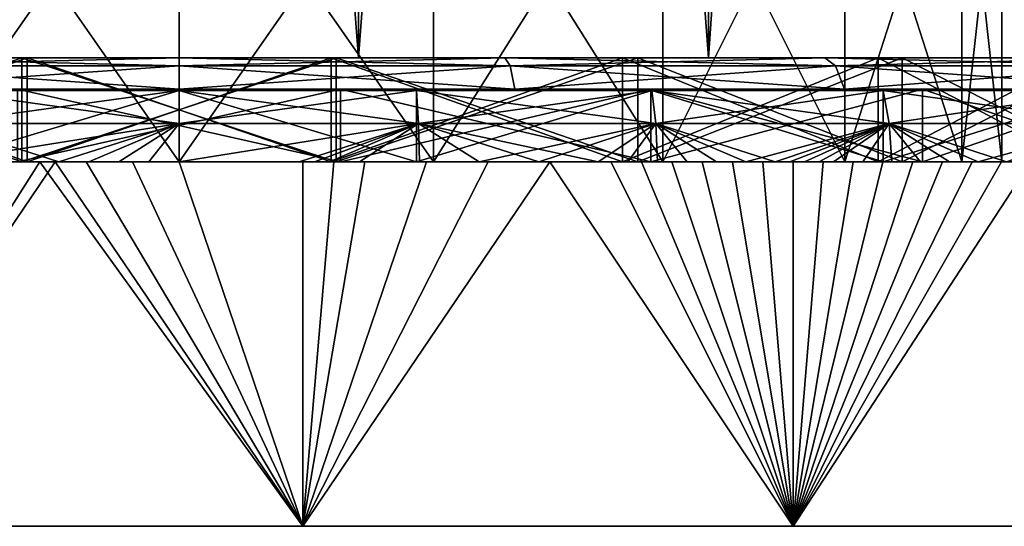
# Model space of a CAD drawing. Extents: x 0 to 200, y 18 to 95.
# Tile 364 of 491: x 173.27 to 182.72, y 17.73 to 22.59. Entities that reach past the tile are written whole.
import ezdxf

# ---------------------------------------------------------------- set-up
doc = ezdxf.new("R2010")
doc.units = 0

msp = doc.modelspace()

# ---------------------------------------------------------------- linework, layer by layer
for points in [[(176.524048, 67.22702, 31.099409), (176.524048, 22.227015, 31.099409), (173.075943, 22.227015, 31.099409)], [(173.075943, 67.22702, 31.099409), (176.524048, 67.22702, 31.099409), (173.075943, 22.227015, 31.099409)], [(176.524048, 22.227015, 60.900593), (173.075943, 67.22702, 60.900593), (173.075943, 22.227015, 60.900593)], [(176.524048, 67.22702, 60.900593), (173.075943, 67.22702, 60.900593), (176.524048, 22.227015, 60.900593)], [(179.881058, 67.22702, 31.886789), (179.881058, 22.227015, 31.886789), (176.524048, 22.227015, 31.099409)], [(176.524048, 67.22702, 31.099409), (179.881058, 67.22702, 31.886789), (176.524048, 22.227015, 31.099409)], [(176.524048, 67.22702, 60.900593), (176.524048, 22.227015, 60.900593), (179.881058, 22.227015, 60.113213)], [(179.881058, 67.22702, 60.113213), (176.524048, 67.22702, 60.900593), (179.881058, 22.227015, 60.113213)], [(182.969574, 67.22702, 33.419941), (182.969574, 22.227015, 33.419941), (179.881058, 22.227015, 31.886789)], [(179.881058, 67.22702, 31.886789), (182.969574, 67.22702, 33.419941), (179.881058, 22.227015, 31.886789)], [(179.881058, 67.22702, 60.113213), (179.881058, 22.227015, 60.113213), (182.969574, 22.227015, 58.580059)], [(182.969574, 67.22702, 58.580059), (179.881058, 67.22702, 60.113213), (182.969574, 22.227015, 58.580059)], [(174.799988, 24.727015, 38.100002), (172.358765, 21.227015, 38.486652), (174.799988, 21.227015, 38.100002)], [(174.799988, 24.727015, 38.100002), (172.358765, 24.727015, 38.486652), (172.358765, 21.227015, 38.486652)], [(172.358765, 24.727015, 53.513348), (174.799988, 21.227015, 53.900002), (172.358765, 21.227015, 53.513348)], [(172.358765, 24.727015, 53.513348), (174.799988, 24.727015, 53.900002), (174.799988, 21.227015, 53.900002)], [(177.241226, 21.227015, 38.486652), (177.241226, 24.727015, 38.486652), (174.799988, 21.227015, 38.100002)], [(177.241226, 24.727015, 38.486652), (174.799988, 24.727015, 38.100002), (174.799988, 21.227015, 38.100002)], [(174.799988, 21.227015, 53.900002), (174.799988, 24.727015, 53.900002), (177.241226, 21.227015, 53.513348)], [(174.799988, 24.727015, 53.900002), (177.241226, 24.727015, 53.513348), (177.241226, 21.227015, 53.513348)], [(179.443497, 21.227015, 39.608765), (179.443497, 24.727015, 39.608765), (177.241226, 21.227015, 38.486652)], [(179.443497, 24.727015, 39.608765), (177.241226, 24.727015, 38.486652), (177.241226, 21.227015, 38.486652)], [(177.241226, 21.227015, 53.513348), (177.241226, 24.727015, 53.513348), (179.443497, 21.227015, 52.391235)], [(177.241226, 24.727015, 53.513348), (179.443497, 24.727015, 52.391235), (179.443497, 21.227015, 52.391235)], [(181.191223, 21.227015, 41.356495), (181.191223, 24.727015, 41.356495), (179.443497, 21.227015, 39.608765)], [(181.191223, 24.727015, 41.356495), (179.443497, 24.727015, 39.608765), (179.443497, 21.227015, 39.608765)], [(179.443497, 21.227015, 52.391235), (179.443497, 24.727015, 52.391235), (181.191223, 21.227015, 50.643505)], [(179.443497, 24.727015, 52.391235), (181.191223, 24.727015, 50.643505), (181.191223, 21.227015, 50.643505)], [(182.313339, 21.227015, 43.558765), (182.313339, 24.727015, 43.558765), (181.191223, 21.227015, 41.356495)], [(182.313339, 24.727015, 43.558765), (181.191223, 24.727015, 41.356495), (181.191223, 21.227015, 41.356495)], [(181.191223, 21.227015, 50.643505), (181.191223, 24.727015, 50.643505), (182.313339, 21.227015, 48.441235)], [(181.191223, 24.727015, 50.643505), (182.313339, 24.727015, 48.441235), (182.313339, 21.227015, 48.441235)], [(182.699997, 21.227015, 46), (182.699997, 24.727015, 46), (182.313339, 21.227015, 43.558765)], [(182.699997, 24.727015, 46), (182.313339, 24.727015, 43.558765), (182.313339, 21.227015, 43.558765)], [(182.313339, 21.227015, 48.441235), (182.313339, 24.727015, 48.441235), (182.699997, 21.227015, 46)], [(182.313339, 24.727015, 48.441235), (182.699997, 24.727015, 46), (182.699997, 21.227015, 46)], [(173.291458, 22.227015, 35.507893), (170.396591, 21.227015, 36.357903), (173.291458, 21.227015, 35.507893)], [(173.291458, 22.227015, 35.507893), (170.396591, 22.227015, 36.357903), (170.396591, 21.227015, 36.357903)], [(170.396591, 22.227015, 55.642097), (173.291458, 21.227015, 56.492107), (170.396591, 21.227015, 55.642097)], [(170.396591, 22.227015, 55.642097), (173.291458, 22.227015, 56.492107), (173.291458, 21.227015, 56.492107)], [(173.341263, 22.227015, 35.854332), (170.396591, 22.227015, 36.357903), (173.291458, 22.227015, 35.507893)], [(170.541992, 22.227015, 36.676273), (170.396591, 22.227015, 36.357903), (173.341263, 22.227015, 35.854332)], [(173.291458, 22.227015, 56.492107), (170.396591, 22.227015, 55.642097), (170.541992, 22.227015, 55.323727)], [(170.541992, 21.227015, 36.676273), (173.341263, 22.227015, 35.854332), (173.341263, 21.227015, 35.854332)], [(170.541992, 22.227015, 36.676273), (173.341263, 22.227015, 35.854332), (170.541992, 21.227015, 36.676273)], [(173.341263, 21.227015, 56.145668), (170.541992, 22.227015, 55.323727), (170.541992, 21.227015, 55.323727)], [(173.341263, 22.227015, 56.145668), (170.541992, 22.227015, 55.323727), (173.341263, 21.227015, 56.145668)], [(173.341263, 22.227015, 56.145668), (173.291458, 22.227015, 56.492107), (170.541992, 22.227015, 55.323727)], [(171.622086, 22.149126, 21.861429), (174.799988, 22.227015, 22.050001), (174.799988, 22.149126, 21.653137)], [(171.673889, 22.227015, 22.254896), (174.799988, 22.227015, 22.050001), (171.622086, 22.149126, 21.861429)], [(174.799988, 22.149126, 70.346863), (171.673889, 22.227015, 69.745102), (171.622086, 22.149126, 70.138573)], [(174.799988, 22.227015, 69.949997), (171.673889, 22.227015, 69.745102), (174.799988, 22.149126, 70.346863)], [(171.673889, 22.227015, 22.254896), (173.075943, 22.227015, 31.099409), (174.799988, 22.227015, 22.050001)], [(171.673889, 22.227015, 69.745102), (174.799988, 22.227015, 69.949997), (173.075943, 22.227015, 60.900593)], [(173.075943, 22.227015, 31.099409), (176.524048, 22.227015, 31.099409), (174.799988, 22.227015, 22.050001)], [(174.799988, 22.227015, 69.949997), (176.524048, 22.227015, 60.900593), (173.075943, 22.227015, 60.900593)], [(176.308533, 21.227015, 35.507893), (176.308533, 22.227015, 35.507893), (173.291458, 21.227015, 35.507893)], [(176.308533, 22.227015, 35.507893), (173.291458, 22.227015, 35.507893), (173.291458, 21.227015, 35.507893)], [(173.291458, 22.227015, 56.492107), (176.308533, 21.227015, 56.492107), (173.291458, 21.227015, 56.492107)], [(173.291458, 22.227015, 56.492107), (176.308533, 22.227015, 56.492107), (176.308533, 21.227015, 56.492107)], [(176.258728, 22.227015, 35.854332), (173.341263, 22.227015, 35.854332), (173.291458, 22.227015, 35.507893)], [(176.308533, 22.227015, 35.507893), (176.258728, 22.227015, 35.854332), (173.291458, 22.227015, 35.507893)], [(176.308533, 22.227015, 56.492107), (173.291458, 22.227015, 56.492107), (173.341263, 22.227015, 56.145668)], [(173.341263, 22.227015, 35.854332), (176.258728, 22.227015, 35.854332), (173.341263, 21.227015, 35.854332)], [(176.258728, 22.227015, 35.854332), (176.258728, 21.227015, 35.854332), (173.341263, 21.227015, 35.854332)], [(176.258728, 21.227015, 56.145668), (173.341263, 22.227015, 56.145668), (173.341263, 21.227015, 56.145668)], [(176.258728, 22.227015, 56.145668), (173.341263, 22.227015, 56.145668), (176.258728, 21.227015, 56.145668)], [(176.258728, 22.227015, 56.145668), (176.308533, 22.227015, 56.492107), (173.341263, 22.227015, 56.145668)], [(174.799988, 22.227015, 22.050001), (177.926102, 22.227015, 22.254896), (174.799988, 22.149126, 21.653137)], [(177.926102, 22.227015, 22.254896), (177.97789, 22.149126, 21.861429), (174.799988, 22.149126, 21.653137)], [(177.926102, 22.227015, 69.745102), (174.799988, 22.227015, 69.949997), (177.97789, 22.149126, 70.138573)], [(174.799988, 22.227015, 69.949997), (174.799988, 22.149126, 70.346863), (177.97789, 22.149126, 70.138573)], [(176.524048, 22.227015, 31.099409), (177.926102, 22.227015, 22.254896), (174.799988, 22.227015, 22.050001)], [(174.799988, 22.227015, 69.949997), (177.926102, 22.227015, 69.745102), (176.524048, 22.227015, 60.900593)], [(176.258728, 22.227015, 35.854332), (179.057999, 22.227015, 36.676273), (176.258728, 21.227015, 35.854332)], [(179.057999, 22.227015, 36.676273), (179.057999, 21.227015, 36.676273), (176.258728, 21.227015, 35.854332)], [(179.057999, 22.227015, 55.323727), (176.258728, 22.227015, 56.145668), (179.057999, 21.227015, 55.323727)], [(176.258728, 22.227015, 56.145668), (176.258728, 21.227015, 56.145668), (179.057999, 21.227015, 55.323727)], [(179.057999, 22.227015, 36.676273), (176.258728, 22.227015, 35.854332), (176.308533, 22.227015, 35.507893)], [(179.2034, 22.227015, 55.642097), (176.258728, 22.227015, 56.145668), (179.057999, 22.227015, 55.323727)], [(176.308533, 22.227015, 56.492107), (176.258728, 22.227015, 56.145668), (179.2034, 22.227015, 55.642097)], [(179.2034, 21.227015, 36.357903), (179.2034, 22.227015, 36.357903), (176.308533, 21.227015, 35.507893)], [(179.2034, 22.227015, 36.357903), (176.308533, 22.227015, 35.507893), (176.308533, 21.227015, 35.507893)], [(176.308533, 21.227015, 56.492107), (176.308533, 22.227015, 56.492107), (179.2034, 21.227015, 55.642097)], [(176.308533, 22.227015, 56.492107), (179.2034, 22.227015, 55.642097), (179.2034, 21.227015, 55.642097)], [(179.2034, 22.227015, 36.357903), (179.057999, 22.227015, 36.676273), (176.308533, 22.227015, 35.507893)], [(176.524048, 22.227015, 31.099409), (180.998703, 22.227015, 22.866076), (177.926102, 22.227015, 22.254896)], [(176.524048, 22.227015, 31.099409), (179.881058, 22.227015, 31.886789), (180.998703, 22.227015, 22.866076)], [(176.524048, 22.227015, 60.900593), (180.998703, 22.227015, 69.133926), (179.881058, 22.227015, 60.113213)], [(177.926102, 22.227015, 69.745102), (180.998703, 22.227015, 69.133926), (176.524048, 22.227015, 60.900593)], [(177.926102, 22.227015, 22.254896), (180.998703, 22.227015, 22.866076), (177.97789, 22.149126, 21.861429)], [(180.998703, 22.227015, 69.133926), (177.926102, 22.227015, 69.745102), (181.101425, 22.149126, 69.517265)], [(177.926102, 22.227015, 69.745102), (177.97789, 22.149126, 70.138573), (181.101425, 22.149126, 69.517265)], [(180.998703, 22.227015, 22.866076), (181.101425, 22.149126, 22.482737), (177.97789, 22.149126, 21.861429)], [(179.057999, 22.227015, 36.676273), (181.512314, 22.227015, 38.253567), (179.057999, 21.227015, 36.676273)], [(181.512314, 22.227015, 38.253567), (181.512314, 21.227015, 38.253567), (179.057999, 21.227015, 36.676273)], [(181.512314, 22.227015, 53.746433), (179.057999, 22.227015, 55.323727), (181.512314, 21.227015, 53.746433)], [(179.057999, 22.227015, 55.323727), (179.057999, 21.227015, 55.323727), (181.512314, 21.227015, 53.746433)], [(181.512314, 22.227015, 38.253567), (179.057999, 22.227015, 36.676273), (179.2034, 22.227015, 36.357903)], [(181.741516, 22.227015, 54.010944), (179.057999, 22.227015, 55.323727), (181.512314, 22.227015, 53.746433)], [(179.2034, 22.227015, 55.642097), (179.057999, 22.227015, 55.323727), (181.741516, 22.227015, 54.010944)], [(181.741516, 21.227015, 37.989056), (181.741516, 22.227015, 37.989056), (179.2034, 21.227015, 36.357903)], [(181.741516, 22.227015, 37.989056), (179.2034, 22.227015, 36.357903), (179.2034, 21.227015, 36.357903)], [(179.2034, 21.227015, 55.642097), (179.2034, 22.227015, 55.642097), (181.741516, 21.227015, 54.010944)], [(179.2034, 22.227015, 55.642097), (181.741516, 22.227015, 54.010944), (181.741516, 21.227015, 54.010944)], [(181.741516, 22.227015, 37.989056), (181.512314, 22.227015, 38.253567), (179.2034, 22.227015, 36.357903)], [(179.881058, 22.227015, 31.886789), (183.965256, 22.227015, 23.873085), (180.998703, 22.227015, 22.866076)], [(179.881058, 22.227015, 31.886789), (186.774994, 22.227015, 25.258692), (183.965256, 22.227015, 23.873085)], [(179.881058, 22.227015, 31.886789), (182.969574, 22.227015, 33.419941), (186.774994, 22.227015, 25.258692)], [(179.881058, 22.227015, 60.113213), (183.965256, 22.227015, 68.126915), (182.969574, 22.227015, 58.580059)], [(180.998703, 22.227015, 69.133926), (183.965256, 22.227015, 68.126915), (179.881058, 22.227015, 60.113213)], [(180.998703, 22.227015, 22.866076), (183.965256, 22.227015, 23.873085), (181.101425, 22.149126, 22.482737)], [(183.965256, 22.227015, 68.126915), (180.998703, 22.227015, 69.133926), (184.117142, 22.149126, 68.493568)], [(180.998703, 22.227015, 69.133926), (181.101425, 22.149126, 69.517265), (184.117142, 22.149126, 68.493568)], [(183.965256, 22.227015, 23.873085), (184.117142, 22.149126, 23.506433), (181.101425, 22.149126, 22.482737)], [(181.512314, 22.227015, 38.253567), (183.422836, 22.227015, 40.458431), (181.512314, 21.227015, 38.253567)], [(183.422836, 22.227015, 40.458431), (183.422836, 21.227015, 40.458431), (181.512314, 21.227015, 38.253567)], [(183.422836, 22.227015, 51.541569), (181.512314, 22.227015, 53.746433), (183.422836, 21.227015, 51.541569)], [(181.512314, 22.227015, 53.746433), (181.512314, 21.227015, 53.746433), (183.422836, 21.227015, 51.541569)], [(183.422836, 22.227015, 40.458431), (181.512314, 22.227015, 38.253567), (181.741516, 22.227015, 37.989056)], [(183.717285, 22.227015, 51.730793), (181.512314, 22.227015, 53.746433), (183.422836, 22.227015, 51.541569)], [(181.741516, 22.227015, 54.010944), (181.512314, 22.227015, 53.746433), (183.717285, 22.227015, 51.730793)], [(183.717285, 21.227015, 40.269207), (183.717285, 22.227015, 40.269207), (181.741516, 21.227015, 37.989056)], [(183.717285, 22.227015, 40.269207), (181.741516, 22.227015, 37.989056), (181.741516, 21.227015, 37.989056)], [(181.741516, 21.227015, 54.010944), (181.741516, 22.227015, 54.010944), (183.717285, 21.227015, 51.730793)], [(181.741516, 22.227015, 54.010944), (183.717285, 22.227015, 51.730793), (183.717285, 21.227015, 51.730793)], [(183.717285, 22.227015, 40.269207), (183.422836, 22.227015, 40.458431), (181.741516, 22.227015, 37.989056)], [(171.577972, 21.927015, 21.526335), (174.799988, 22.149126, 21.653137), (174.799988, 21.927015, 21.315153)], [(171.622086, 22.149126, 21.861429), (174.799988, 22.149126, 21.653137), (171.577972, 21.927015, 21.526335)], [(174.799988, 21.927015, 70.684845), (171.622086, 22.149126, 70.138573), (171.577972, 21.927015, 70.473663)], [(174.799988, 22.149126, 70.346863), (171.622086, 22.149126, 70.138573), (174.799988, 21.927015, 70.684845)], [(174.799988, 22.149126, 21.653137), (177.97789, 22.149126, 21.861429), (174.799988, 21.927015, 21.315153)], [(177.97789, 22.149126, 21.861429), (178.022018, 21.927015, 21.526335), (174.799988, 21.927015, 21.315153)], [(177.97789, 22.149126, 70.138573), (174.799988, 22.149126, 70.346863), (178.022018, 21.927015, 70.473663)], [(174.799988, 22.149126, 70.346863), (174.799988, 21.927015, 70.684845), (178.022018, 21.927015, 70.473663)], [(177.97789, 22.149126, 21.861429), (181.101425, 22.149126, 22.482737), (178.022018, 21.927015, 21.526335)], [(181.101425, 22.149126, 69.517265), (177.97789, 22.149126, 70.138573), (181.188904, 21.927015, 69.843735)], [(177.97789, 22.149126, 70.138573), (178.022018, 21.927015, 70.473663), (181.188904, 21.927015, 69.843735)], [(181.101425, 22.149126, 22.482737), (181.188904, 21.927015, 22.156269), (178.022018, 21.927015, 21.526335)], [(181.101425, 22.149126, 22.482737), (184.117142, 22.149126, 23.506433), (181.188904, 21.927015, 22.156269)], [(184.117142, 22.149126, 68.493568), (181.101425, 22.149126, 69.517265), (184.246475, 21.927015, 68.805824)], [(181.101425, 22.149126, 69.517265), (181.188904, 21.927015, 69.843735), (184.246475, 21.927015, 68.805824)], [(184.117142, 22.149126, 23.506433), (184.246475, 21.927015, 23.194176), (181.188904, 21.927015, 22.156269)], [(173.248764, 21.927015, 35.210945), (171.577972, 21.927015, 21.526335), (174.799988, 21.927015, 21.315153)], [(174.799988, 21.927015, 70.684845), (171.577972, 21.927015, 70.473663), (173.248764, 21.927015, 56.789055)], [(172.501373, 21.596918, 21.193888), (174.799988, 21.911861, 21.299999), (174.799988, 21.596918, 21.087616)], [(172.520966, 21.911861, 21.405365), (174.799988, 21.911861, 21.299999), (172.501373, 21.596918, 21.193888)], [(174.799988, 21.596918, 70.912384), (172.520966, 21.911861, 70.594635), (172.501373, 21.596918, 70.806114)], [(177.079025, 21.227015, 21.405365), (174.799988, 21.911861, 21.299999), (172.520966, 21.227015, 21.405365)], [(174.799988, 21.911861, 21.299999), (172.520966, 21.911861, 21.405365), (172.520966, 21.227015, 21.405365)], [(172.520966, 21.911861, 70.594635), (174.799988, 21.911861, 70.700005), (172.520966, 21.227015, 70.594635)], [(174.799988, 21.911861, 70.700005), (177.079025, 21.227015, 70.594635), (172.520966, 21.227015, 70.594635)], [(174.799988, 21.911861, 70.700005), (172.520966, 21.911861, 70.594635), (174.799988, 21.596918, 70.912384)], [(173.248764, 21.927015, 35.210945), (176.351227, 21.927015, 35.210945), (173.248764, 21.227015, 35.210945)], [(176.351227, 21.927015, 35.210945), (176.351227, 21.227015, 35.210945), (173.248764, 21.227015, 35.210945)], [(176.351227, 21.227015, 56.789055), (173.248764, 21.927015, 56.789055), (173.248764, 21.227015, 56.789055)], [(176.351227, 21.927015, 56.789055), (173.248764, 21.927015, 56.789055), (176.351227, 21.227015, 56.789055)], [(176.351227, 21.927015, 35.210945), (173.248764, 21.927015, 35.210945), (174.799988, 21.927015, 21.315153)], [(176.351227, 21.927015, 56.789055), (174.799988, 21.927015, 70.684845), (173.248764, 21.927015, 56.789055)], [(178.022018, 21.927015, 21.526335), (176.351227, 21.927015, 35.210945), (174.799988, 21.927015, 21.315153)], [(178.022018, 21.927015, 70.473663), (174.799988, 21.927015, 70.684845), (176.351227, 21.927015, 56.789055)], [(177.079025, 21.911861, 21.405365), (174.799988, 21.911861, 21.299999), (177.079025, 21.227015, 21.405365)], [(174.799988, 21.911861, 70.700005), (177.079025, 21.911861, 70.594635), (177.079025, 21.227015, 70.594635)], [(174.799988, 21.911861, 21.299999), (177.079025, 21.911861, 21.405365), (174.799988, 21.596918, 21.087616)], [(177.079025, 21.911861, 21.405365), (177.098618, 21.596918, 21.193888), (174.799988, 21.596918, 21.087616)], [(177.079025, 21.911861, 70.594635), (174.799988, 21.911861, 70.700005), (177.098618, 21.596918, 70.806114)], [(174.799988, 21.911861, 70.700005), (174.799988, 21.596918, 70.912384), (177.098618, 21.596918, 70.806114)], [(176.351227, 21.927015, 35.210945), (179.328018, 21.927015, 36.085011), (176.351227, 21.227015, 35.210945)], [(179.328018, 21.927015, 36.085011), (179.328018, 21.227015, 36.085011), (176.351227, 21.227015, 35.210945)], [(179.328018, 21.927015, 55.914989), (176.351227, 21.927015, 56.789055), (179.328018, 21.227015, 55.914989)], [(176.351227, 21.927015, 56.789055), (176.351227, 21.227015, 56.789055), (179.328018, 21.227015, 55.914989)], [(181.188904, 21.927015, 22.156269), (176.351227, 21.927015, 35.210945), (178.022018, 21.927015, 21.526335)], [(179.328018, 21.927015, 36.085011), (176.351227, 21.927015, 35.210945), (181.188904, 21.927015, 22.156269)], [(181.188904, 21.927015, 69.843735), (176.351227, 21.927015, 56.789055), (179.328018, 21.927015, 55.914989)], [(181.188904, 21.927015, 69.843735), (178.022018, 21.927015, 70.473663), (176.351227, 21.927015, 56.789055)], [(181.559464, 21.227015, 22.242907), (179.338608, 21.911861, 21.720564), (177.079025, 21.227015, 21.405365)], [(179.338608, 21.911861, 21.720564), (177.079025, 21.911861, 21.405365), (177.079025, 21.227015, 21.405365)], [(177.079025, 21.227015, 70.594635), (179.338608, 21.911861, 70.279434), (181.559464, 21.227015, 69.757095)], [(177.079025, 21.911861, 70.594635), (179.338608, 21.911861, 70.279434), (177.079025, 21.227015, 70.594635)], [(177.079025, 21.911861, 21.405365), (179.338608, 21.911861, 21.720564), (177.098618, 21.596918, 21.193888)], [(179.338608, 21.911861, 70.279434), (177.079025, 21.911861, 70.594635), (179.37764, 21.596918, 70.488205)], [(177.079025, 21.911861, 70.594635), (177.098618, 21.596918, 70.806114), (179.37764, 21.596918, 70.488205)], [(179.338608, 21.911861, 21.720564), (179.37764, 21.596918, 21.511797), (177.098618, 21.596918, 21.193888)], [(179.328018, 21.927015, 36.085011), (181.937973, 21.927015, 37.762329), (179.328018, 21.227015, 36.085011)], [(181.937973, 21.927015, 37.762329), (181.937973, 21.227015, 37.762329), (179.328018, 21.227015, 36.085011)], [(181.937973, 21.927015, 54.237671), (179.328018, 21.927015, 55.914989), (181.937973, 21.227015, 54.237671)], [(179.328018, 21.927015, 55.914989), (179.328018, 21.227015, 55.914989), (181.937973, 21.227015, 54.237671)], [(184.246475, 21.927015, 23.194176), (179.328018, 21.927015, 36.085011), (181.188904, 21.927015, 22.156269)], [(187.14241, 21.927015, 24.622295), (179.328018, 21.927015, 36.085011), (184.246475, 21.927015, 23.194176)], [(181.937973, 21.927015, 37.762329), (179.328018, 21.927015, 36.085011), (187.14241, 21.927015, 24.622295)], [(187.14241, 21.927015, 67.377708), (179.328018, 21.927015, 55.914989), (181.937973, 21.927015, 54.237671)], [(184.246475, 21.927015, 68.805824), (181.188904, 21.927015, 69.843735), (179.328018, 21.927015, 55.914989)], [(187.14241, 21.927015, 67.377708), (184.246475, 21.927015, 68.805824), (179.328018, 21.927015, 55.914989)], [(181.559464, 21.911861, 22.242907), (179.338608, 21.911861, 21.720564), (181.559464, 21.227015, 22.242907)], [(179.338608, 21.911861, 70.279434), (181.559464, 21.911861, 69.757095), (181.559464, 21.227015, 69.757095)], [(179.338608, 21.911861, 21.720564), (181.559464, 21.911861, 22.242907), (179.37764, 21.596918, 21.511797)], [(181.559464, 21.911861, 69.757095), (179.338608, 21.911861, 70.279434), (181.617584, 21.596918, 69.961372)], [(179.338608, 21.911861, 70.279434), (179.37764, 21.596918, 70.488205), (181.617584, 21.596918, 69.961372)], [(181.559464, 21.911861, 22.242907), (181.617584, 21.596918, 22.038631), (179.37764, 21.596918, 21.511797)], [(185.809738, 21.227015, 23.889467), (183.722656, 21.911861, 22.967936), (181.559464, 21.227015, 22.242907)], [(183.722656, 21.911861, 22.967936), (181.559464, 21.911861, 22.242907), (181.559464, 21.227015, 22.242907)], [(181.559464, 21.227015, 69.757095), (183.722656, 21.911861, 69.032066), (185.809738, 21.227015, 68.110535)], [(181.559464, 21.911861, 69.757095), (183.722656, 21.911861, 69.032066), (181.559464, 21.227015, 69.757095)], [(181.559464, 21.911861, 22.242907), (183.722656, 21.911861, 22.967936), (181.617584, 21.596918, 22.038631)], [(183.722656, 21.911861, 69.032066), (181.559464, 21.911861, 69.757095), (183.799377, 21.596918, 69.230103)], [(181.559464, 21.911861, 69.757095), (181.617584, 21.596918, 69.961372), (183.799377, 21.596918, 69.230103)], [(183.722656, 21.911861, 22.967936), (183.799377, 21.596918, 22.769894), (181.617584, 21.596918, 22.038631)], [(181.937973, 21.927015, 37.762329), (183.96965, 21.927015, 40.107014), (181.937973, 21.227015, 37.762329)], [(183.96965, 21.927015, 40.107014), (183.96965, 21.227015, 40.107014), (181.937973, 21.227015, 37.762329)], [(183.96965, 21.927015, 51.892986), (181.937973, 21.927015, 54.237671), (183.96965, 21.227015, 51.892986)], [(181.937973, 21.927015, 54.237671), (181.937973, 21.227015, 54.237671), (183.96965, 21.227015, 51.892986)], [(189.827179, 21.927015, 26.416193), (181.937973, 21.927015, 37.762329), (187.14241, 21.927015, 24.622295)], [(192.254822, 21.927015, 28.545177), (181.937973, 21.927015, 37.762329), (189.827179, 21.927015, 26.416193)], [(194.383804, 21.927015, 30.972816), (181.937973, 21.927015, 37.762329), (192.254822, 21.927015, 28.545177)], [(183.96965, 21.927015, 40.107014), (181.937973, 21.927015, 37.762329), (194.383804, 21.927015, 30.972816)], [(194.383804, 21.927015, 61.027184), (181.937973, 21.927015, 54.237671), (183.96965, 21.927015, 51.892986)], [(189.827179, 21.927015, 65.583809), (187.14241, 21.927015, 67.377708), (181.937973, 21.927015, 54.237671)], [(194.383804, 21.927015, 61.027184), (192.254822, 21.927015, 63.454823), (181.937973, 21.927015, 54.237671)], [(192.254822, 21.927015, 63.454823), (189.827179, 21.927015, 65.583809), (181.937973, 21.927015, 54.237671)], [(174.799988, 21.596918, 70.912384), (172.501373, 21.596918, 70.806114), (172.493393, 21.227015, 70.892166)], [(173.645462, 21.227015, 70.972137), (174.799988, 21.596918, 70.912384), (172.493393, 21.227015, 70.892166)], [(172.501373, 21.596918, 21.193888), (174.799988, 21.596918, 21.087616), (173.645462, 21.227015, 21.027864)], [(173.06897, 21.227015, 21.061195), (172.501373, 21.596918, 21.193888), (173.645462, 21.227015, 21.027864)], [(173.645462, 21.227015, 21.027864), (174.799988, 21.596918, 21.087616), (173.93396, 21.227015, 21.016197)], [(174.799988, 21.227015, 70.99881), (174.799988, 21.596918, 70.912384), (173.645462, 21.227015, 70.972137)], [(173.93396, 21.227015, 21.016197), (174.799988, 21.596918, 21.087616), (174.22258, 21.227015, 21.00786)], [(174.22258, 21.227015, 21.00786), (174.799988, 21.596918, 21.087616), (174.511261, 21.227015, 21.002859)], [(174.511261, 21.227015, 21.002859), (174.799988, 21.596918, 21.087616), (174.799988, 21.227015, 21)], [(174.799988, 21.596918, 21.087616), (177.098618, 21.596918, 21.193888), (174.799988, 21.227015, 21)], [(177.098618, 21.596918, 21.193888), (177.106598, 21.227015, 21.107832), (174.799988, 21.227015, 21)], [(177.098618, 21.596918, 70.806114), (174.799988, 21.227015, 70.99881), (175.954529, 21.227015, 70.972137)], [(177.098618, 21.596918, 70.806114), (174.799988, 21.596918, 70.912384), (174.799988, 21.227015, 70.99881)], [(177.098618, 21.596918, 70.806114), (175.954529, 21.227015, 70.972137), (176.098724, 21.227015, 70.96505)], [(177.098618, 21.596918, 70.806114), (176.098724, 21.227015, 70.96505), (176.242874, 21.227015, 70.95713)], [(177.098618, 21.596918, 70.806114), (176.242874, 21.227015, 70.95713), (176.531021, 21.227015, 70.938805)], [(177.098618, 21.596918, 70.806114), (176.531021, 21.227015, 70.938805), (177.106598, 21.227015, 70.892166)], [(177.098618, 21.596918, 21.193888), (177.680939, 21.227015, 21.167749), (177.106598, 21.227015, 21.107832)], [(177.098618, 21.596918, 21.193888), (178.253738, 21.227015, 21.240919), (177.680939, 21.227015, 21.167749)], [(177.098618, 21.596918, 21.193888), (178.824692, 21.227015, 21.327297), (178.253738, 21.227015, 21.240919)], [(177.098618, 21.596918, 21.193888), (179.37764, 21.596918, 21.511797), (178.824692, 21.227015, 21.327297)], [(179.37764, 21.596918, 70.488205), (177.098618, 21.596918, 70.806114), (177.680939, 21.227015, 70.832253)], [(177.098618, 21.596918, 70.806114), (177.106598, 21.227015, 70.892166), (177.680939, 21.227015, 70.832253)], [(179.37764, 21.596918, 70.488205), (177.680939, 21.227015, 70.832253), (178.253738, 21.227015, 70.759079)], [(179.37764, 21.596918, 70.488205), (178.253738, 21.227015, 70.759079), (178.824692, 21.227015, 70.672699)], [(179.37764, 21.596918, 21.511797), (179.393509, 21.227015, 21.426844), (178.824692, 21.227015, 21.327297)], [(179.37764, 21.596918, 70.488205), (178.824692, 21.227015, 70.672699), (179.10939, 21.227015, 70.624573)], [(179.37764, 21.596918, 70.488205), (179.10939, 21.227015, 70.624573), (179.393509, 21.227015, 70.573158)], [(179.37764, 21.596918, 21.511797), (179.677017, 21.227015, 21.481537), (179.393509, 21.227015, 21.426844)], [(179.37764, 21.596918, 21.511797), (179.959869, 21.227015, 21.539499), (179.677017, 21.227015, 21.481537)], [(179.37764, 21.596918, 21.511797), (180.24205, 21.227015, 21.600727), (179.959869, 21.227015, 21.539499)], [(179.37764, 21.596918, 21.511797), (180.523483, 21.227015, 21.665209), (180.24205, 21.227015, 21.600727)], [(179.37764, 21.596918, 21.511797), (181.617584, 21.596918, 22.038631), (180.523483, 21.227015, 21.665209)], [(179.37764, 21.596918, 70.488205), (179.959869, 21.227015, 70.460503), (180.24205, 21.227015, 70.399277)], [(181.617584, 21.596918, 69.961372), (179.37764, 21.596918, 70.488205), (180.24205, 21.227015, 70.399277)], [(179.37764, 21.596918, 70.488205), (179.677017, 21.227015, 70.518463), (179.959869, 21.227015, 70.460503)], [(179.37764, 21.596918, 70.488205), (179.393509, 21.227015, 70.573158), (179.677017, 21.227015, 70.518463)], [(181.617584, 21.596918, 69.961372), (180.24205, 21.227015, 70.399277), (180.523483, 21.227015, 70.334793)], [(181.617584, 21.596918, 22.038631), (180.663925, 21.227015, 21.698668), (180.523483, 21.227015, 21.665209)], [(181.617584, 21.596918, 69.961372), (180.523483, 21.227015, 70.334793), (180.804169, 21.227015, 70.267067)], [(181.617584, 21.596918, 22.038631), (180.804169, 21.227015, 21.732935), (180.663925, 21.227015, 21.698668)], [(181.617584, 21.596918, 22.038631), (181.084045, 21.227015, 21.8039), (180.804169, 21.227015, 21.732935)], [(181.617584, 21.596918, 69.961372), (180.804169, 21.227015, 70.267067), (180.944199, 21.227015, 70.231987)], [(181.617584, 21.596918, 69.961372), (180.944199, 21.227015, 70.231987), (181.084045, 21.227015, 70.196098)], [(181.617584, 21.596918, 22.038631), (181.363083, 21.227015, 21.878094), (181.084045, 21.227015, 21.8039)], [(181.617584, 21.596918, 69.961372), (181.084045, 21.227015, 70.196098), (181.363083, 21.227015, 70.12191)], [(181.617584, 21.596918, 22.038631), (181.641235, 21.227015, 21.955505), (181.363083, 21.227015, 21.878094)], [(181.617584, 21.596918, 69.961372), (181.363083, 21.227015, 70.12191), (181.641235, 21.227015, 70.044495)], [(181.617584, 21.596918, 22.038631), (181.918488, 21.227015, 22.036121), (181.641235, 21.227015, 21.955505)], [(181.617584, 21.596918, 22.038631), (182.194794, 21.227015, 22.119938), (181.918488, 21.227015, 22.036121)], [(181.617584, 21.596918, 22.038631), (182.470108, 21.227015, 22.206938), (182.194794, 21.227015, 22.119938)], [(181.617584, 21.596918, 22.038631), (182.7444, 21.227015, 22.297113), (182.470108, 21.227015, 22.206938)], [(181.617584, 21.596918, 22.038631), (183.799377, 21.596918, 22.769894), (182.7444, 21.227015, 22.297113)], [(181.617584, 21.596918, 69.961372), (182.194794, 21.227015, 69.880066), (182.470108, 21.227015, 69.79306)], [(183.799377, 21.596918, 69.230103), (181.617584, 21.596918, 69.961372), (182.470108, 21.227015, 69.79306)], [(181.617584, 21.596918, 69.961372), (181.918488, 21.227015, 69.963875), (182.194794, 21.227015, 69.880066)], [(181.617584, 21.596918, 69.961372), (181.641235, 21.227015, 70.044495), (181.918488, 21.227015, 69.963875)], [(183.799377, 21.596918, 69.230103), (182.470108, 21.227015, 69.79306), (182.7444, 21.227015, 69.702888)], [(167.286652, 21.227015, 48.441235), (177.241226, 21.227015, 38.486652), (174.799988, 21.227015, 38.100002)], [(172.358765, 21.227015, 38.486652), (167.286652, 21.227015, 48.441235), (174.799988, 21.227015, 38.100002)], [(167.286652, 21.227015, 48.441235), (179.443497, 21.227015, 39.608765), (177.241226, 21.227015, 38.486652)], [(167.286652, 21.227015, 48.441235), (181.191223, 21.227015, 41.356495), (179.443497, 21.227015, 39.608765)], [(167.286652, 21.227015, 48.441235), (182.313339, 21.227015, 43.558765), (181.191223, 21.227015, 41.356495)], [(167.286652, 21.227015, 48.441235), (168.408752, 21.227015, 50.643505), (182.313339, 21.227015, 43.558765)], [(168.408752, 21.227015, 50.643505), (170.156494, 21.227015, 52.391235), (182.313339, 21.227015, 43.558765)], [(170.156494, 21.227015, 52.391235), (172.358765, 21.227015, 53.513348), (182.313339, 21.227015, 43.558765)], [(170.396591, 21.227015, 36.357903), (170.541992, 21.227015, 36.676273), (173.291458, 21.227015, 35.507893)], [(170.396591, 21.227015, 55.642097), (173.341263, 21.227015, 56.145668), (170.541992, 21.227015, 55.323727)], [(173.291458, 21.227015, 56.492107), (173.341263, 21.227015, 56.145668), (170.396591, 21.227015, 55.642097)], [(170.541992, 21.227015, 36.676273), (173.341263, 21.227015, 35.854332), (173.291458, 21.227015, 35.507893)], [(171.242126, 17.727016, 21.254463), (173.461884, 21.227015, 21.035837), (175.989548, 17.727016, 21.028318)], [(173.01651, 21.227015, 21.063696), (173.461884, 21.227015, 21.035837), (171.242126, 17.727016, 21.254463)], [(175.989548, 17.727016, 70.97168), (173.610443, 21.227015, 70.97168), (171.242126, 17.727016, 70.745537)], [(173.610443, 21.227015, 70.97168), (173.01651, 21.227015, 70.936302), (171.242126, 17.727016, 70.745537)], [(172.358765, 21.227015, 53.513348), (174.799988, 21.227015, 53.900002), (182.313339, 21.227015, 43.558765)], [(173.01651, 21.227015, 70.936302), (173.645462, 21.227015, 70.972137), (172.493393, 21.227015, 70.892166)], [(173.248764, 21.227015, 35.210945), (177.079025, 21.227015, 21.405365), (172.520966, 21.227015, 21.405365)], [(172.520966, 21.227015, 70.594635), (176.351227, 21.227015, 56.789055), (173.248764, 21.227015, 56.789055)], [(172.520966, 21.227015, 70.594635), (177.079025, 21.227015, 70.594635), (176.351227, 21.227015, 56.789055)], [(173.01651, 21.227015, 21.063696), (173.06897, 21.227015, 21.061195), (173.461884, 21.227015, 21.035837)], [(173.610443, 21.227015, 70.97168), (173.645462, 21.227015, 70.972137), (173.01651, 21.227015, 70.936302)], [(173.461884, 21.227015, 21.035837), (173.06897, 21.227015, 21.061195), (173.645462, 21.227015, 21.027864)], [(173.248764, 21.227015, 35.210945), (176.351227, 21.227015, 35.210945), (177.079025, 21.227015, 21.405365)], [(173.341263, 21.227015, 35.854332), (176.308533, 21.227015, 35.507893), (173.291458, 21.227015, 35.507893)], [(173.291458, 21.227015, 56.492107), (176.258728, 21.227015, 56.145668), (173.341263, 21.227015, 56.145668)], [(173.291458, 21.227015, 56.492107), (176.308533, 21.227015, 56.492107), (176.258728, 21.227015, 56.145668)], [(173.341263, 21.227015, 35.854332), (176.258728, 21.227015, 35.854332), (176.308533, 21.227015, 35.507893)], [(173.461884, 21.227015, 21.035837), (173.907684, 21.227015, 21.015928), (175.989548, 17.727016, 21.028318)], [(173.461884, 21.227015, 21.035837), (173.645462, 21.227015, 21.027864), (173.907684, 21.227015, 21.015928)], [(174.799988, 21.227015, 70.99881), (173.610443, 21.227015, 70.97168), (175.989548, 17.727016, 70.97168)], [(174.799988, 21.227015, 70.99881), (173.645462, 21.227015, 70.972137), (173.610443, 21.227015, 70.97168)], [(173.645462, 21.227015, 21.027864), (173.93396, 21.227015, 21.016197), (173.907684, 21.227015, 21.015928)], [(173.907684, 21.227015, 21.015928), (174.353775, 21.227015, 21.003983), (175.989548, 17.727016, 21.028318)], [(173.907684, 21.227015, 21.015928), (174.22258, 21.227015, 21.00786), (174.353775, 21.227015, 21.003983)], [(173.907684, 21.227015, 21.015928), (173.93396, 21.227015, 21.016197), (174.22258, 21.227015, 21.00786)], [(174.353775, 21.227015, 21.003983), (174.22258, 21.227015, 21.00786), (174.511261, 21.227015, 21.002859)], [(174.353775, 21.227015, 21.003983), (174.799988, 21.227015, 21), (175.989548, 17.727016, 21.028318)], [(174.353775, 21.227015, 21.003983), (174.511261, 21.227015, 21.002859), (174.799988, 21.227015, 21)], [(174.799988, 21.227015, 21), (175.989548, 21.227015, 21.028318), (175.989548, 17.727016, 21.028318)], [(175.989548, 21.227015, 70.97168), (174.799988, 21.227015, 70.99881), (175.989548, 17.727016, 70.97168)], [(177.106598, 21.227015, 21.107832), (176.583481, 21.227015, 21.063696), (174.799988, 21.227015, 21)], [(176.583481, 21.227015, 21.063696), (175.989548, 21.227015, 21.028318), (174.799988, 21.227015, 21)], [(174.799988, 21.227015, 53.900002), (177.241226, 21.227015, 53.513348), (182.313339, 21.227015, 43.558765)], [(175.954529, 21.227015, 70.972137), (174.799988, 21.227015, 70.99881), (175.989548, 21.227015, 70.97168)], [(175.954529, 21.227015, 70.972137), (175.989548, 21.227015, 70.97168), (176.098724, 21.227015, 70.96505)], [(175.989548, 21.227015, 21.028318), (176.583481, 21.227015, 21.063696), (175.989548, 17.727016, 21.028318)], [(176.583481, 21.227015, 21.063696), (177.176392, 21.227015, 21.113201), (175.989548, 17.727016, 21.028318)], [(177.176392, 21.227015, 21.113201), (177.767975, 21.227015, 21.176804), (175.989548, 17.727016, 21.028318)], [(177.767975, 21.227015, 21.176804), (178.357864, 21.227015, 21.254463), (175.989548, 17.727016, 21.028318)], [(178.357864, 21.227015, 21.254463), (180.69397, 17.727016, 21.704712), (175.989548, 17.727016, 21.028318)], [(178.357864, 21.227015, 70.745537), (175.989548, 17.727016, 70.97168), (180.69397, 17.727016, 70.295288)], [(178.357864, 21.227015, 70.745537), (177.767975, 21.227015, 70.823196), (175.989548, 17.727016, 70.97168)], [(177.767975, 21.227015, 70.823196), (177.176392, 21.227015, 70.886795), (175.989548, 17.727016, 70.97168)], [(177.176392, 21.227015, 70.886795), (176.583481, 21.227015, 70.936302), (175.989548, 17.727016, 70.97168)], [(176.583481, 21.227015, 70.936302), (176.286606, 21.227015, 70.955757), (175.989548, 17.727016, 70.97168)], [(176.286606, 21.227015, 70.955757), (175.989548, 21.227015, 70.97168), (175.989548, 17.727016, 70.97168)], [(176.098724, 21.227015, 70.96505), (175.989548, 21.227015, 70.97168), (176.286606, 21.227015, 70.955757)], [(176.242874, 21.227015, 70.95713), (176.098724, 21.227015, 70.96505), (176.286606, 21.227015, 70.955757)], [(176.242874, 21.227015, 70.95713), (176.286606, 21.227015, 70.955757), (176.531021, 21.227015, 70.938805)], [(176.258728, 21.227015, 35.854332), (179.2034, 21.227015, 36.357903), (176.308533, 21.227015, 35.507893)], [(179.057999, 21.227015, 36.676273), (179.2034, 21.227015, 36.357903), (176.258728, 21.227015, 35.854332)], [(176.258728, 21.227015, 56.145668), (176.308533, 21.227015, 56.492107), (179.057999, 21.227015, 55.323727)], [(176.531021, 21.227015, 70.938805), (176.286606, 21.227015, 70.955757), (176.583481, 21.227015, 70.936302)], [(176.308533, 21.227015, 56.492107), (179.2034, 21.227015, 55.642097), (179.057999, 21.227015, 55.323727)], [(176.351227, 21.227015, 35.210945), (181.559464, 21.227015, 22.242907), (177.079025, 21.227015, 21.405365)], [(176.351227, 21.227015, 35.210945), (179.328018, 21.227015, 36.085011), (181.559464, 21.227015, 22.242907)], [(176.351227, 21.227015, 56.789055), (181.559464, 21.227015, 69.757095), (179.328018, 21.227015, 55.914989)], [(177.079025, 21.227015, 70.594635), (181.559464, 21.227015, 69.757095), (176.351227, 21.227015, 56.789055)], [(176.531021, 21.227015, 70.938805), (176.583481, 21.227015, 70.936302), (177.106598, 21.227015, 70.892166)], [(177.106598, 21.227015, 21.107832), (177.176392, 21.227015, 21.113201), (176.583481, 21.227015, 21.063696)], [(177.106598, 21.227015, 70.892166), (176.583481, 21.227015, 70.936302), (177.176392, 21.227015, 70.886795)], [(177.680939, 21.227015, 21.167749), (177.176392, 21.227015, 21.113201), (177.106598, 21.227015, 21.107832)], [(177.106598, 21.227015, 70.892166), (177.176392, 21.227015, 70.886795), (177.680939, 21.227015, 70.832253)], [(177.680939, 21.227015, 21.167749), (177.767975, 21.227015, 21.176804), (177.176392, 21.227015, 21.113201)], [(177.680939, 21.227015, 70.832253), (177.176392, 21.227015, 70.886795), (177.767975, 21.227015, 70.823196)], [(177.241226, 21.227015, 53.513348), (179.443497, 21.227015, 52.391235), (182.313339, 21.227015, 43.558765)], [(178.253738, 21.227015, 21.240919), (177.767975, 21.227015, 21.176804), (177.680939, 21.227015, 21.167749)], [(177.680939, 21.227015, 70.832253), (177.767975, 21.227015, 70.823196), (178.253738, 21.227015, 70.759079)], [(178.253738, 21.227015, 21.240919), (178.357864, 21.227015, 21.254463), (177.767975, 21.227015, 21.176804)], [(178.253738, 21.227015, 70.759079), (177.767975, 21.227015, 70.823196), (178.357864, 21.227015, 70.745537)], [(178.824692, 21.227015, 21.327297), (178.357864, 21.227015, 21.254463), (178.253738, 21.227015, 21.240919)], [(178.253738, 21.227015, 70.759079), (178.357864, 21.227015, 70.745537), (178.824692, 21.227015, 70.672699)], [(178.357864, 21.227015, 21.254463), (178.94574, 21.227015, 21.34614), (180.69397, 17.727016, 21.704712)], [(178.94574, 21.227015, 70.653862), (178.357864, 21.227015, 70.745537), (180.69397, 17.727016, 70.295288)], [(178.824692, 21.227015, 21.327297), (178.94574, 21.227015, 21.34614), (178.357864, 21.227015, 21.254463)], [(178.824692, 21.227015, 70.672699), (178.357864, 21.227015, 70.745537), (178.94574, 21.227015, 70.653862)], [(179.393509, 21.227015, 21.426844), (179.238831, 21.227015, 21.397221), (178.824692, 21.227015, 21.327297)], [(179.238831, 21.227015, 21.397221), (178.94574, 21.227015, 21.34614), (178.824692, 21.227015, 21.327297)], [(178.824692, 21.227015, 70.672699), (178.94574, 21.227015, 70.653862), (179.10939, 21.227015, 70.624573)], [(178.94574, 21.227015, 21.34614), (179.238831, 21.227015, 21.397221), (180.69397, 17.727016, 21.704712)], [(179.238831, 21.227015, 70.602783), (178.94574, 21.227015, 70.653862), (180.69397, 17.727016, 70.295288)], [(179.10939, 21.227015, 70.624573), (178.94574, 21.227015, 70.653862), (179.238831, 21.227015, 70.602783)], [(179.057999, 21.227015, 36.676273), (181.741516, 21.227015, 37.989056), (179.2034, 21.227015, 36.357903)], [(181.512314, 21.227015, 38.253567), (181.741516, 21.227015, 37.989056), (179.057999, 21.227015, 36.676273)], [(179.057999, 21.227015, 55.323727), (179.2034, 21.227015, 55.642097), (181.512314, 21.227015, 53.746433)], [(179.10939, 21.227015, 70.624573), (179.238831, 21.227015, 70.602783), (179.393509, 21.227015, 70.573158)], [(179.2034, 21.227015, 55.642097), (181.741516, 21.227015, 54.010944), (181.512314, 21.227015, 53.746433)], [(179.238831, 21.227015, 21.397221), (179.531281, 21.227015, 21.451782), (180.69397, 17.727016, 21.704712)], [(179.531281, 21.227015, 70.548218), (179.238831, 21.227015, 70.602783), (180.69397, 17.727016, 70.295288)], [(179.393509, 21.227015, 21.426844), (179.531281, 21.227015, 21.451782), (179.238831, 21.227015, 21.397221)], [(179.393509, 21.227015, 70.573158), (179.238831, 21.227015, 70.602783), (179.531281, 21.227015, 70.548218)], [(179.328018, 21.227015, 36.085011), (185.809738, 21.227015, 23.889467), (181.559464, 21.227015, 22.242907)], [(179.328018, 21.227015, 36.085011), (189.685074, 21.227015, 26.288975), (185.809738, 21.227015, 23.889467)], [(179.328018, 21.227015, 36.085011), (181.937973, 21.227015, 37.762329), (189.685074, 21.227015, 26.288975)], [(179.328018, 21.227015, 55.914989), (185.809738, 21.227015, 68.110535), (181.937973, 21.227015, 54.237671)], [(181.559464, 21.227015, 69.757095), (185.809738, 21.227015, 68.110535), (179.328018, 21.227015, 55.914989)], [(179.677017, 21.227015, 21.481537), (179.531281, 21.227015, 21.451782), (179.393509, 21.227015, 21.426844)], [(179.393509, 21.227015, 70.573158), (179.531281, 21.227015, 70.548218), (179.677017, 21.227015, 70.518463)], [(179.443497, 21.227015, 52.391235), (182.699997, 21.227015, 46), (182.313339, 21.227015, 43.558765)], [(179.443497, 21.227015, 52.391235), (181.191223, 21.227015, 50.643505), (182.699997, 21.227015, 46)], [(179.531281, 21.227015, 21.451782), (179.823059, 21.227015, 21.509823), (180.69397, 17.727016, 21.704712)], [(179.823059, 21.227015, 70.490181), (179.531281, 21.227015, 70.548218), (180.69397, 17.727016, 70.295288)], [(179.677017, 21.227015, 21.481537), (179.823059, 21.227015, 21.509823), (179.531281, 21.227015, 21.451782)], [(179.677017, 21.227015, 70.518463), (179.531281, 21.227015, 70.548218), (179.823059, 21.227015, 70.490181)], [(179.959869, 21.227015, 21.539499), (179.823059, 21.227015, 21.509823), (179.677017, 21.227015, 21.481537)], [(179.677017, 21.227015, 70.518463), (179.823059, 21.227015, 70.490181), (179.959869, 21.227015, 70.460503)], [(179.823059, 21.227015, 21.509823), (180.11412, 21.227015, 21.571329), (180.69397, 17.727016, 21.704712)], [(180.11412, 21.227015, 70.428673), (179.823059, 21.227015, 70.490181), (180.69397, 17.727016, 70.295288)], [(179.959869, 21.227015, 21.539499), (180.11412, 21.227015, 21.571329), (179.823059, 21.227015, 21.509823)], [(179.959869, 21.227015, 70.460503), (179.823059, 21.227015, 70.490181), (180.11412, 21.227015, 70.428673)], [(180.24205, 21.227015, 21.600727), (180.11412, 21.227015, 21.571329), (179.959869, 21.227015, 21.539499)], [(179.959869, 21.227015, 70.460503), (180.11412, 21.227015, 70.428673), (180.24205, 21.227015, 70.399277)], [(180.11412, 21.227015, 21.571329), (180.404449, 21.227015, 21.636293), (180.69397, 17.727016, 21.704712)], [(180.404449, 21.227015, 70.363708), (180.11412, 21.227015, 70.428673), (180.69397, 17.727016, 70.295288)], [(180.24205, 21.227015, 21.600727), (180.404449, 21.227015, 21.636293), (180.11412, 21.227015, 21.571329)], [(180.24205, 21.227015, 70.399277), (180.11412, 21.227015, 70.428673), (180.404449, 21.227015, 70.363708)], [(180.523483, 21.227015, 21.665209), (180.404449, 21.227015, 21.636293), (180.24205, 21.227015, 21.600727)], [(180.24205, 21.227015, 70.399277), (180.404449, 21.227015, 70.363708), (180.523483, 21.227015, 70.334793)], [(180.404449, 21.227015, 21.636293), (180.69397, 21.227015, 21.704712), (180.69397, 17.727016, 21.704712)], [(180.69397, 21.227015, 70.295288), (180.404449, 21.227015, 70.363708), (180.69397, 17.727016, 70.295288)], [(180.523483, 21.227015, 21.665209), (180.69397, 21.227015, 21.704712), (180.404449, 21.227015, 21.636293)], [(180.523483, 21.227015, 70.334793), (180.404449, 21.227015, 70.363708), (180.69397, 21.227015, 70.295288)], [(180.663925, 21.227015, 21.698668), (180.69397, 21.227015, 21.704712), (180.523483, 21.227015, 21.665209)], [(180.523483, 21.227015, 70.334793), (180.69397, 21.227015, 70.295288), (180.804169, 21.227015, 70.267067)], [(180.804169, 21.227015, 21.732935), (180.69397, 21.227015, 21.704712), (180.663925, 21.227015, 21.698668)], [(180.69397, 21.227015, 21.704712), (180.982651, 21.227015, 21.776567), (180.69397, 17.727016, 21.704712)], [(180.982651, 21.227015, 21.776567), (181.270477, 21.227015, 21.851854), (180.69397, 17.727016, 21.704712)], [(181.270477, 21.227015, 21.851854), (181.557373, 21.227015, 21.930561), (180.69397, 17.727016, 21.704712)], [(181.557373, 21.227015, 21.930561), (181.843307, 21.227015, 22.012674), (180.69397, 17.727016, 21.704712)], [(181.843307, 21.227015, 22.012674), (182.12825, 21.227015, 22.098186), (180.69397, 17.727016, 21.704712)], [(182.12825, 21.227015, 22.098186), (182.412155, 21.227015, 22.187084), (180.69397, 17.727016, 21.704712)], [(182.412155, 21.227015, 22.187084), (182.694977, 21.227015, 22.279352), (180.69397, 17.727016, 21.704712)], [(182.694977, 21.227015, 22.279352), (182.9767, 21.227015, 22.374981), (180.69397, 17.727016, 21.704712)], [(182.9767, 21.227015, 22.374981), (185.185364, 17.727016, 23.259201), (180.69397, 17.727016, 21.704712)], [(182.9767, 21.227015, 69.625023), (180.69397, 17.727016, 70.295288), (185.185364, 17.727016, 68.740799)], [(182.9767, 21.227015, 69.625023), (182.694977, 21.227015, 69.72065), (180.69397, 17.727016, 70.295288)], [(182.694977, 21.227015, 69.72065), (182.412155, 21.227015, 69.81292), (180.69397, 17.727016, 70.295288)], [(182.412155, 21.227015, 69.81292), (182.12825, 21.227015, 69.90181), (180.69397, 17.727016, 70.295288)], [(182.12825, 21.227015, 69.90181), (181.843307, 21.227015, 69.987328), (180.69397, 17.727016, 70.295288)], [(181.843307, 21.227015, 69.987328), (181.557373, 21.227015, 70.069443), (180.69397, 17.727016, 70.295288)], [(181.557373, 21.227015, 70.069443), (181.270477, 21.227015, 70.148148), (180.69397, 17.727016, 70.295288)], [(181.270477, 21.227015, 70.148148), (180.982651, 21.227015, 70.223434), (180.69397, 17.727016, 70.295288)], [(180.982651, 21.227015, 70.223434), (180.69397, 21.227015, 70.295288), (180.69397, 17.727016, 70.295288)], [(180.804169, 21.227015, 21.732935), (180.982651, 21.227015, 21.776567), (180.69397, 21.227015, 21.704712)], [(180.804169, 21.227015, 70.267067), (180.69397, 21.227015, 70.295288), (180.982651, 21.227015, 70.223434)], [(181.084045, 21.227015, 21.8039), (180.982651, 21.227015, 21.776567), (180.804169, 21.227015, 21.732935)], [(180.944199, 21.227015, 70.231987), (180.804169, 21.227015, 70.267067), (180.982651, 21.227015, 70.223434)], [(180.944199, 21.227015, 70.231987), (180.982651, 21.227015, 70.223434), (181.084045, 21.227015, 70.196098)], [(181.084045, 21.227015, 21.8039), (181.270477, 21.227015, 21.851854), (180.982651, 21.227015, 21.776567)], [(181.084045, 21.227015, 70.196098), (180.982651, 21.227015, 70.223434), (181.270477, 21.227015, 70.148148)], [(181.363083, 21.227015, 21.878094), (181.270477, 21.227015, 21.851854), (181.084045, 21.227015, 21.8039)], [(181.084045, 21.227015, 70.196098), (181.270477, 21.227015, 70.148148), (181.363083, 21.227015, 70.12191)], [(181.191223, 21.227015, 50.643505), (182.313339, 21.227015, 48.441235), (182.699997, 21.227015, 46)], [(181.363083, 21.227015, 21.878094), (181.557373, 21.227015, 21.930561), (181.270477, 21.227015, 21.851854)], [(181.363083, 21.227015, 70.12191), (181.270477, 21.227015, 70.148148), (181.557373, 21.227015, 70.069443)], [(181.641235, 21.227015, 21.955505), (181.557373, 21.227015, 21.930561), (181.363083, 21.227015, 21.878094)], [(181.363083, 21.227015, 70.12191), (181.557373, 21.227015, 70.069443), (181.641235, 21.227015, 70.044495)], [(181.512314, 21.227015, 38.253567), (183.717285, 21.227015, 40.269207), (181.741516, 21.227015, 37.989056)], [(183.422836, 21.227015, 40.458431), (183.717285, 21.227015, 40.269207), (181.512314, 21.227015, 38.253567)], [(181.512314, 21.227015, 53.746433), (181.741516, 21.227015, 54.010944), (183.422836, 21.227015, 51.541569)], [(181.641235, 21.227015, 21.955505), (181.843307, 21.227015, 22.012674), (181.557373, 21.227015, 21.930561)], [(181.641235, 21.227015, 70.044495), (181.557373, 21.227015, 70.069443), (181.843307, 21.227015, 69.987328)], [(181.918488, 21.227015, 22.036121), (181.843307, 21.227015, 22.012674), (181.641235, 21.227015, 21.955505)], [(181.641235, 21.227015, 70.044495), (181.843307, 21.227015, 69.987328), (181.918488, 21.227015, 69.963875)], [(181.741516, 21.227015, 54.010944), (183.717285, 21.227015, 51.730793), (183.422836, 21.227015, 51.541569)], [(181.918488, 21.227015, 22.036121), (182.12825, 21.227015, 22.098186), (181.843307, 21.227015, 22.012674)], [(181.918488, 21.227015, 69.963875), (181.843307, 21.227015, 69.987328), (182.12825, 21.227015, 69.90181)], [(182.194794, 21.227015, 22.119938), (182.12825, 21.227015, 22.098186), (181.918488, 21.227015, 22.036121)], [(181.918488, 21.227015, 69.963875), (182.12825, 21.227015, 69.90181), (182.194794, 21.227015, 69.880066)], [(181.937973, 21.227015, 37.762329), (193.053513, 21.227015, 29.359716), (189.685074, 21.227015, 26.288975)], [(181.937973, 21.227015, 37.762329), (183.96965, 21.227015, 40.107014), (193.053513, 21.227015, 29.359716)], [(181.937973, 21.227015, 54.237671), (193.053513, 21.227015, 62.640282), (183.96965, 21.227015, 51.892986)], [(185.809738, 21.227015, 68.110535), (189.685074, 21.227015, 65.711021), (181.937973, 21.227015, 54.237671)], [(189.685074, 21.227015, 65.711021), (193.053513, 21.227015, 62.640282), (181.937973, 21.227015, 54.237671)], [(182.194794, 21.227015, 22.119938), (182.412155, 21.227015, 22.187084), (182.12825, 21.227015, 22.098186)], [(182.194794, 21.227015, 69.880066), (182.12825, 21.227015, 69.90181), (182.412155, 21.227015, 69.81292)], [(182.470108, 21.227015, 22.206938), (182.412155, 21.227015, 22.187084), (182.194794, 21.227015, 22.119938)], [(182.194794, 21.227015, 69.880066), (182.412155, 21.227015, 69.81292), (182.470108, 21.227015, 69.79306)], [(182.470108, 21.227015, 22.206938), (182.694977, 21.227015, 22.279352), (182.412155, 21.227015, 22.187084)], [(182.470108, 21.227015, 69.79306), (182.412155, 21.227015, 69.81292), (182.694977, 21.227015, 69.72065)], [(182.7444, 21.227015, 22.297113), (182.694977, 21.227015, 22.279352), (182.470108, 21.227015, 22.206938)], [(182.470108, 21.227015, 69.79306), (182.694977, 21.227015, 69.72065), (182.7444, 21.227015, 69.702888)], [(182.7444, 21.227015, 22.297113), (182.9767, 21.227015, 22.374981), (182.694977, 21.227015, 22.279352)], [(182.7444, 21.227015, 69.702888), (182.694977, 21.227015, 69.72065), (182.9767, 21.227015, 69.625023)], [(174.799988, 17.727016, 46), (149.913193, 17.727016, 43.6236), (150.812668, 17.727016, 38.956688)], [(174.799988, 17.727016, 46), (149.913193, 17.727016, 48.3764), (149.913193, 17.727016, 43.6236)], [(150.812668, 17.727016, 53.043312), (149.913193, 17.727016, 48.3764), (174.799988, 17.727016, 46)], [(174.799988, 17.727016, 46), (150.812668, 17.727016, 38.956688), (152.579102, 17.727016, 34.544338)], [(152.579102, 17.727016, 57.455662), (150.812668, 17.727016, 53.043312), (174.799988, 17.727016, 46)], [(174.799988, 17.727016, 46), (152.579102, 17.727016, 34.544338), (155.148666, 17.727016, 30.546026)], [(155.148666, 17.727016, 61.453976), (152.579102, 17.727016, 57.455662), (174.799988, 17.727016, 46)], [(174.799988, 17.727016, 46), (155.148666, 17.727016, 30.546026), (158.428482, 17.727016, 27.10626)], [(158.428482, 17.727016, 64.893738), (155.148666, 17.727016, 61.453976), (174.799988, 17.727016, 46)], [(174.799988, 17.727016, 46), (158.428482, 17.727016, 27.10626), (162.299988, 17.727016, 24.349365)], [(162.299988, 17.727016, 67.650635), (158.428482, 17.727016, 64.893738), (174.799988, 17.727016, 46)], [(174.799988, 17.727016, 46), (162.299988, 17.727016, 24.349365), (166.623291, 17.727016, 22.374981)], [(166.623291, 17.727016, 69.625023), (162.299988, 17.727016, 67.650635), (174.799988, 17.727016, 46)], [(174.799988, 17.727016, 46), (166.623291, 17.727016, 22.374981), (171.242126, 17.727016, 21.254463)], [(171.242126, 17.727016, 70.745537), (166.623291, 17.727016, 69.625023), (174.799988, 17.727016, 46)], [(174.799988, 17.727016, 46), (171.242126, 17.727016, 21.254463), (175.989548, 17.727016, 21.028318)], [(175.989548, 17.727016, 70.97168), (171.242126, 17.727016, 70.745537), (174.799988, 17.727016, 46)], [(180.69397, 17.727016, 21.704712), (174.799988, 17.727016, 46), (175.989548, 17.727016, 21.028318)], [(185.185364, 17.727016, 23.259201), (174.799988, 17.727016, 46), (180.69397, 17.727016, 21.704712)], [(189.301422, 17.727016, 25.635601), (174.799988, 17.727016, 46), (185.185364, 17.727016, 23.259201)], [(192.893341, 17.727016, 28.748024), (174.799988, 17.727016, 46), (189.301422, 17.727016, 25.635601)], [(195.831329, 17.727016, 32.483978), (174.799988, 17.727016, 46), (192.893341, 17.727016, 28.748024)], [(198.009186, 17.727016, 36.708439), (174.799988, 17.727016, 46), (195.831329, 17.727016, 32.483978)], [(199.348206, 17.727016, 41.268719), (174.799988, 17.727016, 46), (198.009186, 17.727016, 36.708439)], [(199.799988, 17.727016, 46), (174.799988, 17.727016, 46), (199.348206, 17.727016, 41.268719)], [(199.799988, 17.727016, 46), (199.348206, 17.727016, 50.731281), (174.799988, 17.727016, 46)], [(180.69397, 17.727016, 70.295288), (175.989548, 17.727016, 70.97168), (174.799988, 17.727016, 46)], [(192.893341, 17.727016, 63.251976), (189.301422, 17.727016, 66.364395), (174.799988, 17.727016, 46)], [(189.301422, 17.727016, 66.364395), (185.185364, 17.727016, 68.740799), (174.799988, 17.727016, 46)], [(185.185364, 17.727016, 68.740799), (180.69397, 17.727016, 70.295288), (174.799988, 17.727016, 46)], [(199.348206, 17.727016, 50.731281), (198.009186, 17.727016, 55.291561), (174.799988, 17.727016, 46)], [(198.009186, 17.727016, 55.291561), (195.831329, 17.727016, 59.516022), (174.799988, 17.727016, 46)], [(195.831329, 17.727016, 59.516022), (192.893341, 17.727016, 63.251976), (174.799988, 17.727016, 46)]]:
    msp.add_3dface(points)

doc.saveas('drawing.dxf')
